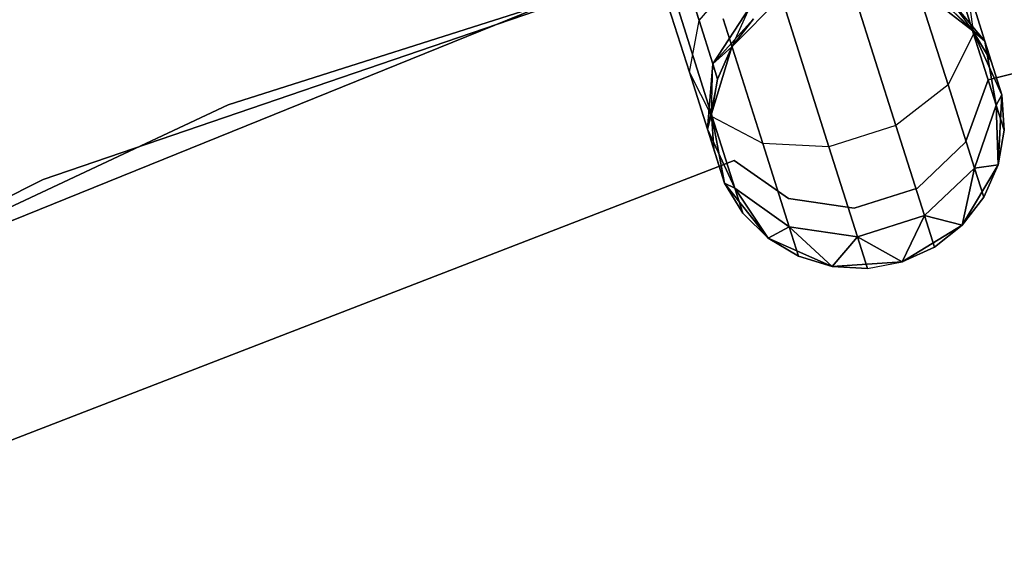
# Model space of a CAD drawing. Extents: x -91 to 91, y -91 to 262.
# Tile 339 of 480: x -24.03 to -17.31, y 54.59 to 58.31. Entities that reach past the tile are written whole.
import ezdxf

# ---------------------------------------------------------------- set-up
doc = ezdxf.new("R2010")
doc.units = 0
doc.header["$LTSCALE"] = 25.4
doc.layers.get('0').update_dxf_attribs({"linetype": 'CONTINUOUS'})

# ---------------------------------------------------------------- blocks, each defined once
blk = doc.blocks.new('ETE0_STL_1')
at = {"color": 0}
for p, q in [((-22.6053, 57.7321, 330.5076), (-14.8764, 60.1888, 330.5076)), ((-14.8764, 60.1888, 321.0076), (-22.6053, 57.7321, 321.0076)), ((-14.8764, 60.1888, 321.0076), (-22.6053, 57.7321, 321.0076)), ((-22.6053, 57.7321, 330.5076), (-14.8764, 60.1888, 330.5076)), ((-16.1935, 59.8479, 159.5), (-23.8667, 57.2222, 159.5)), ((-23.8667, 57.2222, 169), (-16.1935, 59.8479, 169)), ((-23.8667, 57.2222, 169), (-16.1935, 59.8479, 169)), ((-16.1935, 59.8479, 159.5), (-23.8667, 57.2222, 159.5)), ((-17.4214, 57.9022, 164.5076), (-11.9636, 59.2709, 164.5076)), ((-11.9636, 59.2709, 162.5076), (-17.4214, 57.9022, 162.5076)), ((-11.9636, 59.2709, 162.5076), (-17.4214, 57.9022, 162.5076)), ((-17.4214, 57.9022, 164.5076), (-11.9636, 59.2709, 164.5076)), ((-17.5208, 58.2167, 320.3427), (-17.7519, 58.9447, 319.8322)), ((-17.5208, 58.2167, 320.3427), (-17.7519, 58.9447, 319.8322)), ((-17.7519, 58.9447, 170.183), (-17.5208, 58.2167, 169.6726)), ((-17.7519, 58.9447, 170.183), (-17.5208, 58.2167, 169.6726)), ((-19.4357, 58.8222, 327.5076), (-26.9473, 55.7821, 327.5076)), ((-26.9473, 55.7821, 328.5076), (-19.4357, 58.8222, 328.5076)), ((-19.4357, 58.8222, 327.5076), (-26.9473, 55.7821, 327.5076)), ((-26.9473, 55.7821, 328.5076), (-19.4357, 58.8222, 328.5076)), ((-19.3938, 58.3065, 320.9951), (-19.5344, 58.7492, 320.6847)), ((-19.3938, 58.3065, 320.9951), (-19.5344, 58.7492, 320.6847)), ((-19.5344, 58.7492, 169.3306), (-19.3938, 58.3065, 169.0201)), ((-19.5344, 58.7492, 169.3306), (-19.3938, 58.3065, 169.0201)), ((-17.6956, 57.8689, 320.0641), (-17.9655, 58.7188, 319.4683)), ((-17.6956, 57.8689, 320.0641), (-17.9655, 58.7188, 319.4683)), ((-17.9655, 58.7188, 170.5469), (-17.6956, 57.8689, 169.9511)), ((-17.9655, 58.7188, 170.5469), (-17.6956, 57.8689, 169.9511)), ((-19.3938, 58.3065, 320.9951), (-19.1202, 58.6288, 321.2195)), ((-19.3938, 58.3065, 320.9951), (-19.1202, 58.6288, 321.2195)), ((-19.3938, 58.3065, 169.0201), (-19.1202, 58.6288, 168.7957)), ((-19.3938, 58.3065, 169.0201), (-19.1202, 58.6288, 168.7957)), ((-19.4598, 57.9535, 320.6786), (-19.6443, 58.5346, 320.2712)), ((-19.4598, 57.9535, 320.6786), (-19.6443, 58.5346, 320.2712)), ((-19.6443, 58.5346, 169.744), (-19.4598, 57.9535, 169.3366)), ((-19.6443, 58.5346, 169.744), (-19.4598, 57.9535, 169.3366)), ((-18.0519, 57.5907, 319.9068), (-18.3436, 58.5094, 319.2628)), ((-18.0519, 57.5907, 319.9068), (-18.3436, 58.5094, 319.2628)), ((-18.3436, 58.5094, 170.7524), (-18.0519, 57.5907, 170.1084)), ((-18.3436, 58.5094, 170.7524), (-18.0519, 57.5907, 170.1084)), ((-17.5267, 58.2353, 327.5076), (-17.905, 58.5285, 327.5076)), ((-17.905, 58.5285, 163.5076), (-17.5267, 58.2353, 163.5076)), ((-17.5267, 58.2353, 327.5076), (-17.905, 58.5285, 327.5076)), ((-17.905, 58.5285, 163.5076), (-17.5267, 58.2353, 163.5076)), ((-17.4441, 58.166, 321.2884), (-17.731, 58.5087, 321.4596)), ((-17.4441, 58.166, 321.2884), (-17.731, 58.5087, 321.4596)), ((-17.731, 58.5087, 168.5556), (-17.5267, 58.2353, 168.0076)), ((-17.731, 58.5087, 168.5556), (-17.5267, 58.2353, 168.0076)), ((-17.731, 58.5087, 168.5556), (-17.4441, 58.166, 168.7269)), ((-17.731, 58.5087, 168.5556), (-17.4441, 58.166, 168.7269)), ((-17.5674, 58.5543, 320.6786), (-17.5208, 58.2167, 320.3427)), ((-17.4441, 58.166, 321.2884), (-17.5674, 58.5543, 320.6786)), ((-17.4441, 58.166, 321.2884), (-17.5674, 58.5543, 320.6786)), ((-17.5674, 58.5543, 320.6786), (-17.5208, 58.2167, 320.3427)), ((-17.5674, 58.5543, 169.3366), (-17.4441, 58.166, 168.7269)), ((-17.5674, 58.5543, 169.3366), (-17.4441, 58.166, 168.7269)), ((-17.5674, 58.5543, 169.3366), (-17.5208, 58.2167, 169.6726)), ((-17.5674, 58.5543, 169.3366), (-17.5208, 58.2167, 169.6726)), ((-18.8325, 58.4673, 327.5076), (-19.1691, 58.1271, 327.5076)), ((-19.1691, 58.1271, 163.5076), (-18.8325, 58.4673, 163.5076)), ((-18.8325, 58.4673, 327.5076), (-19.1691, 58.1271, 327.5076)), ((-19.1691, 58.1271, 163.5076), (-18.8325, 58.4673, 163.5076)), ((-19.3031, 57.6507, 320.3427), (-19.5343, 58.3788, 319.8322)), ((-19.3031, 57.6507, 320.3427), (-19.5343, 58.3788, 319.8322)), ((-19.5343, 58.3788, 170.183), (-19.3031, 57.6507, 169.6726)), ((-19.5343, 58.3788, 170.183), (-19.3031, 57.6507, 169.6726)), ((-19.2998, 58.0106, 321.4596), (-19.0471, 58.3985, 321.5811)), ((-19.2998, 58.0106, 321.4596), (-19.0471, 58.3985, 321.5811)), ((-19.0471, 58.3985, 168.4341), (-19.2998, 58.0106, 168.5556)), ((-19.0471, 58.3985, 168.4341), (-19.2998, 58.0106, 168.5556)), ((-19.1691, 58.1271, 322.0076), (-19.0471, 58.3985, 321.5811)), ((-19.1691, 58.1271, 322.0076), (-19.0471, 58.3985, 321.5811)), ((-18.5081, 57.4459, 319.9068), (-18.7998, 58.3645, 319.2628)), ((-18.5081, 57.4459, 319.9068), (-18.7998, 58.3645, 319.2628)), ((-18.7998, 58.3645, 170.7524), (-18.5081, 57.4459, 170.1084)), ((-18.7998, 58.3645, 170.7524), (-18.5081, 57.4459, 170.1084)), ((-17.5267, 58.2353, 322.0076), (-17.6981, 58.4049, 322.0076)), ((-17.6981, 58.4049, 322.0076), (-17.5267, 58.2353, 327.5076)), ((-17.6981, 58.4049, 322.0076), (-17.5267, 58.2353, 327.5076)), ((-17.6981, 58.4049, 322.0076), (-17.4441, 58.166, 321.2884)), ((-17.6981, 58.4049, 322.0076), (-17.4441, 58.166, 321.2884)), ((-17.5267, 58.2353, 322.0076), (-17.6981, 58.4049, 322.0076)), ((-17.5267, 58.2353, 168.0076), (-17.6981, 58.4049, 168.0076)), ((-17.6981, 58.4049, 168.0076), (-17.5267, 58.2353, 163.5076)), ((-17.6981, 58.4049, 168.0076), (-17.5267, 58.2353, 163.5076)), ((-17.5267, 58.2353, 168.0076), (-17.6981, 58.4049, 168.0076)), ((-19.4598, 57.9535, 320.6786), (-19.3938, 58.3065, 320.9951)), ((-19.4598, 57.9535, 320.6786), (-19.3938, 58.3065, 320.9951)), ((-19.4598, 57.9535, 169.3366), (-19.3938, 58.3065, 169.0201)), ((-19.4598, 57.9535, 169.3366), (-19.3938, 58.3065, 169.0201)), ((-19.2998, 58.0106, 321.4596), (-19.3938, 58.3065, 320.9951)), ((-19.2998, 58.0106, 321.4596), (-19.3938, 58.3065, 320.9951)), ((-19.3938, 58.3065, 169.0201), (-19.2998, 58.0106, 168.5556)), ((-19.3938, 58.3065, 169.0201), (-19.2998, 58.0106, 168.5556)), ((-19.0214, 58.3176, 168.0076), (-19.2998, 58.0106, 168.5556)), ((-19.0214, 58.3176, 168.0076), (-19.2998, 58.0106, 168.5556)), ((-18.9597, 57.4675, 320.0641), (-19.2295, 58.3174, 319.4683)), ((-18.9597, 57.4675, 320.0641), (-19.2295, 58.3174, 319.4683)), ((-19.2295, 58.3174, 170.5469), (-18.9597, 57.4675, 169.9511)), ((-19.2295, 58.3174, 170.5469), (-18.9597, 57.4675, 169.9511)), ((-19.0214, 58.3176, 322.0076), (-19.1691, 58.1271, 327.5076)), ((-19.0214, 58.3176, 322.0076), (-19.1691, 58.1271, 322.0076)), ((-19.0214, 58.3176, 322.0076), (-19.1691, 58.1271, 327.5076)), ((-19.0214, 58.3176, 322.0076), (-19.1691, 58.1271, 322.0076)), ((-19.0214, 58.3176, 168.0076), (-19.1691, 58.1271, 168.0076)), ((-19.1691, 58.1271, 163.5076), (-19.0214, 58.3176, 168.0076)), ((-19.0214, 58.3176, 168.0076), (-19.1691, 58.1271, 168.0076)), ((-19.1691, 58.1271, 163.5076), (-19.0214, 58.3176, 168.0076)), ((-17.3279, 57.7999, 327.5076), (-17.5267, 58.2353, 327.5076)), ((-17.5267, 58.2353, 163.5076), (-17.3279, 57.7999, 163.5076)), ((-17.4009, 58.0297, 322.0076), (-17.5267, 58.2353, 327.5076)), ((-17.3279, 57.7999, 327.5076), (-17.5267, 58.2353, 327.5076)), ((-17.4009, 58.0297, 322.0076), (-17.5267, 58.2353, 322.0076)), ((-17.5267, 58.2353, 322.0076), (-17.5267, 58.2353, 327.5076)), ((-17.4009, 58.0297, 322.0076), (-17.5267, 58.2353, 327.5076)), ((-17.5267, 58.2353, 322.0076), (-17.5267, 58.2353, 327.5076)), ((-17.5267, 58.2353, 322.0076), (-17.4441, 58.166, 321.2884)), ((-17.4009, 58.0297, 322.0076), (-17.5267, 58.2353, 322.0076)), ((-17.5267, 58.2353, 322.0076), (-17.4441, 58.166, 321.2884)), ((-17.4441, 58.166, 168.7269), (-17.5267, 58.2353, 168.0076)), ((-17.4441, 58.166, 168.7269), (-17.5267, 58.2353, 168.0076)), ((-17.4009, 58.0297, 168.0076), (-17.5267, 58.2353, 168.0076)), ((-17.5267, 58.2353, 163.5076), (-17.4009, 58.0297, 168.0076)), ((-17.5267, 58.2353, 163.5076), (-17.3279, 57.7999, 163.5076)), ((-17.5267, 58.2353, 168.0076), (-17.5267, 58.2353, 163.5076)), ((-17.5267, 58.2353, 168.0076), (-17.5267, 58.2353, 163.5076)), ((-17.4009, 58.0297, 168.0076), (-17.5267, 58.2353, 168.0076)), ((-17.5267, 58.2353, 163.5076), (-17.4009, 58.0297, 168.0076)), ((-17.5208, 58.2167, 320.3427), (-17.6956, 57.8689, 320.0641)), ((-17.5208, 58.2167, 320.3427), (-17.6956, 57.8689, 320.0641)), ((-17.5208, 58.2167, 169.6726), (-17.6956, 57.8689, 169.9511)), ((-17.5208, 58.2167, 169.6726), (-17.6956, 57.8689, 169.9511)), ((-17.3663, 57.7302, 321.1065), (-17.5208, 58.2167, 320.3427)), ((-17.3663, 57.7302, 321.1065), (-17.5208, 58.2167, 320.3427)), ((-17.5208, 58.2167, 169.6726), (-17.3663, 57.7302, 168.9087)), ((-17.5208, 58.2167, 169.6726), (-17.3663, 57.7302, 168.9087)), ((-17.3279, 57.7999, 322.0076), (-17.4441, 58.166, 321.2884)), ((-17.4009, 58.0297, 322.0076), (-17.4441, 58.166, 321.2884)), ((-17.4009, 58.0297, 322.0076), (-17.4441, 58.166, 321.2884)), ((-17.3279, 57.7999, 322.0076), (-17.4441, 58.166, 321.2884)), ((-17.3663, 57.7302, 321.1065), (-17.4441, 58.166, 321.2884)), ((-17.3663, 57.7302, 321.1065), (-17.4441, 58.166, 321.2884)), ((-17.4441, 58.166, 168.7269), (-17.4009, 58.0297, 168.0076)), ((-17.4441, 58.166, 168.7269), (-17.3279, 57.7999, 168.0076)), ((-17.4441, 58.166, 168.7269), (-17.4009, 58.0297, 168.0076)), ((-17.4441, 58.166, 168.7269), (-17.3279, 57.7999, 168.0076)), ((-17.4441, 58.166, 168.7269), (-17.3663, 57.7302, 168.9087)), ((-17.4441, 58.166, 168.7269), (-17.3663, 57.7302, 168.9087)), ((-19.1691, 58.1271, 327.5076), (-19.309, 57.6694, 327.5076)), ((-19.309, 57.6694, 163.5076), (-19.1691, 58.1271, 163.5076)), ((-19.1691, 58.1271, 327.5076), (-19.309, 57.6694, 327.5076)), ((-19.309, 57.6694, 163.5076), (-19.1691, 58.1271, 163.5076)), ((-19.1691, 58.1271, 322.0076), (-19.2998, 58.0106, 321.4596)), ((-19.1691, 58.1271, 322.0076), (-19.2998, 58.0106, 321.4596)), ((-19.1691, 58.1271, 168.0076), (-19.2998, 58.0106, 168.5556)), ((-19.1691, 58.1271, 168.0076), (-19.2998, 58.0106, 168.5556)), ((-19.1691, 58.1271, 322.0076), (-19.2668, 57.9067, 322.0076)), ((-19.2668, 57.9067, 322.0076), (-19.1691, 58.1271, 327.5076)), ((-19.2668, 57.9067, 322.0076), (-19.1691, 58.1271, 327.5076)), ((-19.1691, 58.1271, 322.0076), (-19.2668, 57.9067, 322.0076)), ((-19.1691, 58.1271, 168.0076), (-19.2668, 57.9067, 168.0076)), ((-19.2668, 57.9067, 168.0076), (-19.1691, 58.1271, 163.5076)), ((-19.2668, 57.9067, 168.0076), (-19.1691, 58.1271, 163.5076)), ((-19.1691, 58.1271, 168.0076), (-19.2668, 57.9067, 168.0076)), ((-19.1691, 58.1271, 322.0076), (-19.1691, 58.1271, 327.5076)), ((-19.1691, 58.1271, 322.0076), (-19.1691, 58.1271, 327.5076)), ((-19.1691, 58.1271, 168.0076), (-19.1691, 58.1271, 163.5076)), ((-19.1691, 58.1271, 168.0076), (-19.1691, 58.1271, 163.5076)), ((-17.4009, 58.0297, 322.0076), (-17.3279, 57.7999, 327.5076)), ((-17.4009, 58.0297, 322.0076), (-17.3279, 57.7999, 327.5076)), ((-17.4009, 58.0297, 168.0076), (-17.3279, 57.7999, 163.5076)), ((-17.4009, 58.0297, 168.0076), (-17.3279, 57.7999, 163.5076)), ((-19.3031, 57.6507, 320.3427), (-19.4598, 57.9535, 320.6786)), ((-19.3365, 57.5652, 321.2884), (-19.4598, 57.9535, 320.6786)), ((-19.3031, 57.6507, 320.3427), (-19.4598, 57.9535, 320.6786)), ((-19.3365, 57.5652, 321.2884), (-19.4598, 57.9535, 320.6786)), ((-19.3031, 57.6507, 169.6726), (-19.4598, 57.9535, 169.3366)), ((-19.4598, 57.9535, 169.3366), (-19.3365, 57.5652, 168.7269)), ((-19.4598, 57.9535, 169.3366), (-19.3365, 57.5652, 168.7269)), ((-19.3031, 57.6507, 169.6726), (-19.4598, 57.9535, 169.3366)), ((-19.2998, 58.0106, 321.4596), (-19.3365, 57.5652, 321.2884)), ((-19.2998, 58.0106, 321.4596), (-19.3365, 57.5652, 321.2884)), ((-19.3365, 57.5652, 168.7269), (-19.2998, 58.0106, 168.5556)), ((-19.3365, 57.5652, 168.7269), (-19.2998, 58.0106, 168.5556)), ((-19.309, 57.6694, 322.0076), (-19.2998, 58.0106, 321.4596)), ((-19.309, 57.6694, 322.0076), (-19.2998, 58.0106, 321.4596)), ((-19.2668, 57.9067, 322.0076), (-19.2998, 58.0106, 321.4596)), ((-19.2668, 57.9067, 322.0076), (-19.2998, 58.0106, 321.4596)), ((-19.2998, 58.0106, 168.5556), (-19.2668, 57.9067, 168.0076)), ((-19.2998, 58.0106, 168.5556), (-19.2668, 57.9067, 168.0076)), ((-19.2668, 57.9067, 168.0076), (-19.3365, 57.5652, 168.7269)), ((-19.2668, 57.9067, 168.0076), (-19.3365, 57.5652, 168.7269)), ((-19.2668, 57.9067, 322.0076), (-19.309, 57.6694, 327.5076)), ((-19.2668, 57.9067, 322.0076), (-19.309, 57.6694, 322.0076)), ((-19.2668, 57.9067, 322.0076), (-19.309, 57.6694, 327.5076)), ((-19.2668, 57.9067, 322.0076), (-19.309, 57.6694, 322.0076)), ((-19.2668, 57.9067, 168.0076), (-19.309, 57.6694, 168.0076)), ((-19.309, 57.6694, 163.5076), (-19.2668, 57.9067, 168.0076)), ((-19.2668, 57.9067, 168.0076), (-19.309, 57.6694, 168.0076)), ((-19.309, 57.6694, 163.5076), (-19.2668, 57.9067, 168.0076)), ((-17.5768, 57.4772, 164.5076), (-17.4214, 57.9022, 164.5076)), ((-17.4214, 57.9022, 162.5076), (-17.5768, 57.4772, 162.5076)), ((-17.4214, 57.9022, 162.5076), (-17.5768, 57.4772, 162.5076)), ((-17.5768, 57.4772, 164.5076), (-17.4214, 57.9022, 164.5076)), ((-17.4214, 57.9022, 164.5076), (-17.4214, 57.9022, 162.5076)), ((-17.4214, 57.9022, 164.5076), (-17.4214, 57.9022, 162.5076)), ((-17.6956, 57.8689, 320.0641), (-18.0519, 57.5907, 319.9068)), ((-17.6956, 57.8689, 320.0641), (-18.0519, 57.5907, 319.9068)), ((-17.6956, 57.8689, 169.9511), (-18.0519, 57.5907, 170.1084)), ((-17.6956, 57.8689, 169.9511), (-18.0519, 57.5907, 170.1084)), ((-17.5153, 57.301, 320.9558), (-17.6956, 57.8689, 320.0641)), ((-17.5153, 57.301, 320.9558), (-17.6956, 57.8689, 320.0641)), ((-17.6956, 57.8689, 169.9511), (-17.5153, 57.301, 169.0594)), ((-17.6956, 57.8689, 169.9511), (-17.5153, 57.301, 169.0594)), ((-17.3279, 57.7999, 322.0076), (-17.3663, 57.7302, 321.1065)), ((-17.3279, 57.7999, 322.0076), (-17.3663, 57.7302, 321.1065)), ((-17.3663, 57.7302, 168.9087), (-17.3279, 57.7999, 168.0076)), ((-17.3663, 57.7302, 168.9087), (-17.3279, 57.7999, 168.0076)), ((-17.3542, 57.322, 327.5076), (-17.3279, 57.7999, 327.5076)), ((-17.3279, 57.7999, 163.5076), (-17.3542, 57.322, 163.5076)), ((-17.3542, 57.322, 327.5076), (-17.3279, 57.7999, 327.5076)), ((-17.3279, 57.7999, 163.5076), (-17.3542, 57.322, 163.5076)), ((-17.312, 57.5594, 322.0076), (-17.3279, 57.7999, 327.5076)), ((-17.312, 57.5594, 322.0076), (-17.3279, 57.7999, 322.0076)), ((-17.3279, 57.7999, 322.0076), (-17.3279, 57.7999, 327.5076)), ((-17.312, 57.5594, 322.0076), (-17.3279, 57.7999, 327.5076)), ((-17.3279, 57.7999, 322.0076), (-17.3279, 57.7999, 327.5076)), ((-17.312, 57.5594, 322.0076), (-17.3279, 57.7999, 322.0076)), ((-17.3279, 57.7999, 168.0076), (-17.3279, 57.7999, 163.5076)), ((-17.312, 57.5594, 168.0076), (-17.3279, 57.7999, 168.0076)), ((-17.3279, 57.7999, 163.5076), (-17.312, 57.5594, 168.0076)), ((-17.3279, 57.7999, 168.0076), (-17.3279, 57.7999, 163.5076)), ((-17.312, 57.5594, 168.0076), (-17.3279, 57.7999, 168.0076)), ((-17.3279, 57.7999, 163.5076), (-17.312, 57.5594, 168.0076)), ((-29.9475, 54.2876, 330.5076), (-22.6053, 57.7321, 330.5076)), ((-22.6053, 57.7321, 321.0076), (-29.9475, 54.2876, 321.0076)), ((-22.6053, 57.7321, 321.0076), (-29.9475, 54.2876, 321.0076)), ((-29.9475, 54.2876, 330.5076), (-22.6053, 57.7321, 330.5076)), ((-22.6053, 57.7321, 321.0076), (-22.6053, 57.7321, 330.5076)), ((-22.6053, 57.7321, 321.0076), (-22.6053, 57.7321, 330.5076)), ((-17.5153, 57.301, 320.9558), (-17.3663, 57.7302, 321.1065)), ((-17.5153, 57.301, 320.9558), (-17.3663, 57.7302, 321.1065)), ((-17.3663, 57.7302, 168.9087), (-17.5153, 57.301, 169.0594)), ((-17.3663, 57.7302, 168.9087), (-17.5153, 57.301, 169.0594)), ((-17.312, 57.5594, 322.0076), (-17.3663, 57.7302, 321.1065)), ((-17.312, 57.5594, 322.0076), (-17.3663, 57.7302, 321.1065)), ((-17.3542, 57.322, 322.0076), (-17.3663, 57.7302, 321.1065)), ((-17.3542, 57.322, 322.0076), (-17.3663, 57.7302, 321.1065)), ((-17.3663, 57.7302, 168.9087), (-17.312, 57.5594, 168.0076)), ((-17.3663, 57.7302, 168.9087), (-17.312, 57.5594, 168.0076)), ((-17.3663, 57.7302, 168.9087), (-17.3542, 57.322, 168.0076)), ((-17.3663, 57.7302, 168.9087), (-17.3542, 57.322, 168.0076)), ((-19.309, 57.6694, 322.0076), (-19.3365, 57.5652, 321.2884)), ((-19.309, 57.6694, 322.0076), (-19.3365, 57.5652, 321.2884)), ((-19.309, 57.6694, 168.0076), (-19.3365, 57.5652, 168.7269)), ((-19.309, 57.6694, 168.0076), (-19.3365, 57.5652, 168.7269)), ((-19.309, 57.6694, 327.5076), (-19.2202, 57.199, 327.5076)), ((-19.2202, 57.199, 163.5076), (-19.309, 57.6694, 163.5076)), ((-19.309, 57.6694, 322.0076), (-19.309, 57.6694, 327.5076)), ((-19.309, 57.6694, 322.0076), (-19.309, 57.6694, 327.5076)), ((-19.309, 57.6694, 322.0076), (-19.2932, 57.4288, 322.0076)), ((-19.2932, 57.4288, 322.0076), (-19.309, 57.6694, 327.5076)), ((-19.2932, 57.4288, 322.0076), (-19.309, 57.6694, 327.5076)), ((-19.309, 57.6694, 327.5076), (-19.2202, 57.199, 327.5076)), ((-19.309, 57.6694, 322.0076), (-19.2932, 57.4288, 322.0076)), ((-19.309, 57.6694, 168.0076), (-19.2932, 57.4288, 168.0076)), ((-19.2932, 57.4288, 168.0076), (-19.309, 57.6694, 163.5076)), ((-19.2202, 57.199, 163.5076), (-19.309, 57.6694, 163.5076)), ((-19.2932, 57.4288, 168.0076), (-19.309, 57.6694, 163.5076)), ((-19.309, 57.6694, 168.0076), (-19.2932, 57.4288, 168.0076)), ((-19.309, 57.6694, 168.0076), (-19.309, 57.6694, 163.5076)), ((-19.309, 57.6694, 168.0076), (-19.309, 57.6694, 163.5076)), ((-18.9597, 57.4675, 320.0641), (-19.3031, 57.6507, 320.3427)), ((-19.1486, 57.1642, 321.1065), (-19.3031, 57.6507, 320.3427)), ((-18.9597, 57.4675, 320.0641), (-19.3031, 57.6507, 320.3427)), ((-19.1486, 57.1642, 321.1065), (-19.3031, 57.6507, 320.3427)), ((-18.9597, 57.4675, 169.9511), (-19.3031, 57.6507, 169.6726)), ((-19.3031, 57.6507, 169.6726), (-19.1486, 57.1642, 168.9087)), ((-19.3031, 57.6507, 169.6726), (-19.1486, 57.1642, 168.9087)), ((-18.9597, 57.4675, 169.9511), (-19.3031, 57.6507, 169.6726)), ((-19.2932, 57.4288, 322.0076), (-19.3365, 57.5652, 321.2884)), ((-19.2202, 57.199, 322.0076), (-19.3365, 57.5652, 321.2884)), ((-19.2202, 57.199, 322.0076), (-19.3365, 57.5652, 321.2884)), ((-19.3365, 57.5652, 321.2884), (-19.1486, 57.1642, 321.1065)), ((-19.2932, 57.4288, 322.0076), (-19.3365, 57.5652, 321.2884)), ((-19.3365, 57.5652, 321.2884), (-19.1486, 57.1642, 321.1065)), ((-19.1486, 57.1642, 168.9087), (-19.3365, 57.5652, 168.7269)), ((-19.3365, 57.5652, 168.7269), (-19.2202, 57.199, 168.0076)), ((-19.3365, 57.5652, 168.7269), (-19.2932, 57.4288, 168.0076)), ((-19.3365, 57.5652, 168.7269), (-19.2202, 57.199, 168.0076)), ((-19.3365, 57.5652, 168.7269), (-19.2932, 57.4288, 168.0076)), ((-19.1486, 57.1642, 168.9087), (-19.3365, 57.5652, 168.7269)), ((-18.0519, 57.5907, 319.9068), (-18.5081, 57.4459, 319.9068)), ((-18.0519, 57.5907, 319.9068), (-18.5081, 57.4459, 319.9068)), ((-18.0519, 57.5907, 170.1084), (-18.5081, 57.4459, 170.1084)), ((-18.0519, 57.5907, 170.1084), (-18.5081, 57.4459, 170.1084)), ((-17.857, 56.9769, 320.8707), (-18.0519, 57.5907, 319.9068)), ((-17.857, 56.9769, 320.8707), (-18.0519, 57.5907, 319.9068)), ((-18.0519, 57.5907, 170.1084), (-17.857, 56.9769, 169.1445)), ((-18.0519, 57.5907, 170.1084), (-17.857, 56.9769, 169.1445)), ((-17.3542, 57.322, 322.0076), (-17.312, 57.5594, 322.0076)), ((-17.312, 57.5594, 322.0076), (-17.3542, 57.322, 327.5076)), ((-17.312, 57.5594, 322.0076), (-17.3542, 57.322, 327.5076)), ((-17.3542, 57.322, 322.0076), (-17.312, 57.5594, 322.0076)), ((-17.3542, 57.322, 168.0076), (-17.312, 57.5594, 168.0076)), ((-17.312, 57.5594, 168.0076), (-17.3542, 57.322, 163.5076)), ((-17.312, 57.5594, 168.0076), (-17.3542, 57.322, 163.5076)), ((-17.3542, 57.322, 168.0076), (-17.312, 57.5594, 168.0076)), ((-19.2932, 57.4288, 322.0076), (-19.2202, 57.199, 327.5076)), ((-19.2932, 57.4288, 322.0076), (-19.2202, 57.199, 327.5076)), ((-19.2202, 57.199, 163.5076), (-19.2932, 57.4288, 168.0076)), ((-19.2202, 57.199, 163.5076), (-19.2932, 57.4288, 168.0076)), ((-18.5081, 57.4459, 319.9068), (-18.9597, 57.4675, 320.0641)), ((-18.7793, 56.8997, 320.9558), (-18.9597, 57.4675, 320.0641)), ((-18.5081, 57.4459, 319.9068), (-18.9597, 57.4675, 320.0641)), ((-18.7793, 56.8997, 320.9558), (-18.9597, 57.4675, 320.0641)), ((-18.5081, 57.4459, 170.1084), (-18.9597, 57.4675, 169.9511)), ((-18.9597, 57.4675, 169.9511), (-18.7793, 56.8997, 169.0594)), ((-18.9597, 57.4675, 169.9511), (-18.7793, 56.8997, 169.0594)), ((-18.5081, 57.4459, 170.1084), (-18.9597, 57.4675, 169.9511)), ((-18.3132, 56.8321, 320.8707), (-18.5081, 57.4459, 319.9068)), ((-18.3132, 56.8321, 320.8707), (-18.5081, 57.4459, 319.9068)), ((-18.5081, 57.4459, 170.1084), (-18.3132, 56.8321, 169.1445)), ((-18.5081, 57.4459, 170.1084), (-18.3132, 56.8321, 169.1445)), ((-17.9036, 57.1641, 164.5076), (-17.5768, 57.4772, 164.5076)), ((-17.5768, 57.4772, 162.5076), (-17.9036, 57.1641, 162.5076)), ((-17.5768, 57.4772, 162.5076), (-17.9036, 57.1641, 162.5076)), ((-17.9036, 57.1641, 164.5076), (-17.5768, 57.4772, 164.5076)), ((-17.5768, 57.4772, 164.5076), (-17.5768, 57.4772, 162.5076)), ((-17.5768, 57.4772, 164.5076), (-17.5768, 57.4772, 162.5076)), ((-24.4033, 55.3232, 164.5076), (-19.1545, 57.3522, 164.5076)), ((-19.1545, 57.3522, 162.5076), (-24.4033, 55.3232, 162.5076)), ((-19.1545, 57.3522, 162.5076), (-24.4033, 55.3232, 162.5076)), ((-24.4033, 55.3232, 164.5076), (-19.1545, 57.3522, 164.5076)), ((-19.1545, 57.3522, 164.5076), (-19.1545, 57.3522, 162.5076)), ((-19.1545, 57.3522, 164.5076), (-19.1545, 57.3522, 162.5076)), ((-19.1545, 57.3522, 164.5076), (-18.7825, 57.0945, 164.5076)), ((-18.7825, 57.0945, 162.5076), (-19.1545, 57.3522, 162.5076)), ((-18.7825, 57.0945, 162.5076), (-19.1545, 57.3522, 162.5076)), ((-19.1545, 57.3522, 164.5076), (-18.7825, 57.0945, 164.5076)), ((-17.857, 56.9769, 320.8707), (-17.5153, 57.301, 320.9558)), ((-17.857, 56.9769, 320.8707), (-17.5153, 57.301, 320.9558)), ((-17.5153, 57.301, 169.0594), (-17.857, 56.9769, 169.1445)), ((-17.5153, 57.301, 169.0594), (-17.857, 56.9769, 169.1445)), ((-17.5996, 56.9111, 327.5076), (-17.3542, 57.322, 327.5076)), ((-17.3542, 57.322, 163.5076), (-17.5996, 56.9111, 163.5076)), ((-17.5996, 56.9111, 327.5076), (-17.3542, 57.322, 327.5076)), ((-17.3542, 57.322, 163.5076), (-17.5996, 56.9111, 163.5076)), ((-17.5996, 56.9111, 322.0076), (-17.5153, 57.301, 320.9558)), ((-17.5996, 56.9111, 322.0076), (-17.5153, 57.301, 320.9558)), ((-17.5153, 57.301, 169.0594), (-17.5996, 56.9111, 168.0076)), ((-17.5153, 57.301, 169.0594), (-17.5996, 56.9111, 168.0076)), ((-17.3542, 57.322, 322.0076), (-17.5153, 57.301, 320.9558)), ((-17.3542, 57.322, 322.0076), (-17.5153, 57.301, 320.9558)), ((-17.5153, 57.301, 169.0594), (-17.3542, 57.322, 168.0076)), ((-17.5153, 57.301, 169.0594), (-17.3542, 57.322, 168.0076)), ((-17.452, 57.1016, 322.0076), (-17.5153, 57.301, 320.9558)), ((-17.452, 57.1016, 322.0076), (-17.5153, 57.301, 320.9558)), ((-17.5153, 57.301, 169.0594), (-17.452, 57.1016, 168.0076)), ((-17.5153, 57.301, 169.0594), (-17.452, 57.1016, 168.0076)), ((-17.452, 57.1016, 322.0076), (-17.3542, 57.322, 327.5076)), ((-17.452, 57.1016, 322.0076), (-17.3542, 57.322, 322.0076)), ((-17.452, 57.1016, 322.0076), (-17.3542, 57.322, 327.5076)), ((-17.452, 57.1016, 322.0076), (-17.3542, 57.322, 322.0076)), ((-17.452, 57.1016, 168.0076), (-17.3542, 57.322, 168.0076)), ((-17.3542, 57.322, 163.5076), (-17.452, 57.1016, 168.0076)), ((-17.452, 57.1016, 168.0076), (-17.3542, 57.322, 168.0076)), ((-17.3542, 57.322, 163.5076), (-17.452, 57.1016, 168.0076)), ((-17.3542, 57.322, 322.0076), (-17.3542, 57.322, 327.5076)), ((-17.3542, 57.322, 322.0076), (-17.3542, 57.322, 327.5076)), ((-17.3542, 57.322, 168.0076), (-17.3542, 57.322, 163.5076)), ((-17.3542, 57.322, 168.0076), (-17.3542, 57.322, 163.5076)), ((-23.8667, 57.2222, 159.5), (-31.1315, 53.6174, 159.5)), ((-31.1315, 53.6174, 169), (-23.8667, 57.2222, 169)), ((-31.1315, 53.6174, 169), (-23.8667, 57.2222, 169)), ((-23.8667, 57.2222, 159.5), (-31.1315, 53.6174, 159.5)), ((-23.8667, 57.2222, 169), (-23.8667, 57.2222, 159.5)), ((-23.8667, 57.2222, 169), (-23.8667, 57.2222, 159.5)), ((-19.2202, 57.199, 327.5076), (-18.923, 56.8239, 327.5076)), ((-18.923, 56.8239, 163.5076), (-19.2202, 57.199, 163.5076)), ((-19.2202, 57.199, 322.0076), (-19.2202, 57.199, 327.5076)), ((-19.2202, 57.199, 322.0076), (-19.2202, 57.199, 327.5076)), ((-19.2202, 57.199, 322.0076), (-19.0944, 56.9934, 322.0076)), ((-19.0944, 56.9934, 322.0076), (-19.2202, 57.199, 327.5076)), ((-19.0944, 56.9934, 322.0076), (-19.2202, 57.199, 327.5076)), ((-19.2202, 57.199, 327.5076), (-18.923, 56.8239, 327.5076)), ((-19.2202, 57.199, 322.0076), (-19.0944, 56.9934, 322.0076)), ((-19.2202, 57.199, 322.0076), (-19.1486, 57.1642, 321.1065)), ((-19.2202, 57.199, 322.0076), (-19.1486, 57.1642, 321.1065)), ((-19.1486, 57.1642, 168.9087), (-19.2202, 57.199, 168.0076)), ((-19.2202, 57.199, 168.0076), (-19.0944, 56.9934, 168.0076)), ((-19.1486, 57.1642, 168.9087), (-19.2202, 57.199, 168.0076)), ((-19.2202, 57.199, 168.0076), (-19.2202, 57.199, 163.5076)), ((-19.0944, 56.9934, 168.0076), (-19.2202, 57.199, 163.5076)), ((-18.923, 56.8239, 163.5076), (-19.2202, 57.199, 163.5076)), ((-19.0944, 56.9934, 168.0076), (-19.2202, 57.199, 163.5076)), ((-19.2202, 57.199, 168.0076), (-19.0944, 56.9934, 168.0076)), ((-19.2202, 57.199, 168.0076), (-19.2202, 57.199, 163.5076)), ((-18.923, 56.8239, 322.0076), (-19.1486, 57.1642, 321.1065)), ((-19.1486, 57.1642, 321.1065), (-18.7793, 56.8997, 320.9558)), ((-19.0944, 56.9934, 322.0076), (-19.1486, 57.1642, 321.1065)), ((-18.923, 56.8239, 322.0076), (-19.1486, 57.1642, 321.1065)), ((-19.0944, 56.9934, 322.0076), (-19.1486, 57.1642, 321.1065)), ((-19.1486, 57.1642, 321.1065), (-18.7793, 56.8997, 320.9558)), ((-18.7793, 56.8997, 169.0594), (-19.1486, 57.1642, 168.9087)), ((-19.1486, 57.1642, 168.9087), (-18.923, 56.8239, 168.0076)), ((-19.1486, 57.1642, 168.9087), (-18.923, 56.8239, 168.0076)), ((-19.1486, 57.1642, 168.9087), (-19.0944, 56.9934, 168.0076)), ((-19.1486, 57.1642, 168.9087), (-19.0944, 56.9934, 168.0076)), ((-18.7793, 56.8997, 169.0594), (-19.1486, 57.1642, 168.9087)), ((-18.335, 57.0273, 164.5076), (-17.9036, 57.1641, 164.5076)), ((-17.9036, 57.1641, 162.5076), (-18.335, 57.0273, 162.5076)), ((-17.9036, 57.1641, 162.5076), (-18.335, 57.0273, 162.5076)), ((-18.335, 57.0273, 164.5076), (-17.9036, 57.1641, 164.5076)), ((-17.9036, 57.1641, 164.5076), (-17.9036, 57.1641, 162.5076)), ((-17.9036, 57.1641, 164.5076), (-17.9036, 57.1641, 162.5076)), ((-18.7825, 57.0945, 164.5076), (-18.7825, 57.0945, 162.5076)), ((-18.7825, 57.0945, 164.5076), (-18.7825, 57.0945, 162.5076)), ((-18.7825, 57.0945, 164.5076), (-18.335, 57.0273, 164.5076)), ((-18.335, 57.0273, 162.5076), (-18.7825, 57.0945, 162.5076)), ((-18.335, 57.0273, 162.5076), (-18.7825, 57.0945, 162.5076)), ((-18.7825, 57.0945, 164.5076), (-18.335, 57.0273, 164.5076)), ((-17.5996, 56.9111, 322.0076), (-17.452, 57.1016, 322.0076)), ((-17.452, 57.1016, 322.0076), (-17.5996, 56.9111, 327.5076)), ((-17.452, 57.1016, 322.0076), (-17.5996, 56.9111, 327.5076)), ((-17.5996, 56.9111, 322.0076), (-17.452, 57.1016, 322.0076)), ((-17.5996, 56.9111, 168.0076), (-17.452, 57.1016, 168.0076)), ((-17.452, 57.1016, 168.0076), (-17.5996, 56.9111, 163.5076)), ((-17.452, 57.1016, 168.0076), (-17.5996, 56.9111, 163.5076)), ((-17.5996, 56.9111, 168.0076), (-17.452, 57.1016, 168.0076)), ((-18.335, 57.0273, 164.5076), (-18.335, 57.0273, 162.5076)), ((-18.335, 57.0273, 164.5076), (-18.335, 57.0273, 162.5076)), ((-19.0944, 56.9934, 322.0076), (-18.923, 56.8239, 327.5076)), ((-19.0944, 56.9934, 322.0076), (-18.923, 56.8239, 322.0076)), ((-19.0944, 56.9934, 322.0076), (-18.923, 56.8239, 327.5076)), ((-19.0944, 56.9934, 322.0076), (-18.923, 56.8239, 322.0076)), ((-19.0944, 56.9934, 168.0076), (-18.923, 56.8239, 168.0076)), ((-18.923, 56.8239, 163.5076), (-19.0944, 56.9934, 168.0076)), ((-19.0944, 56.9934, 168.0076), (-18.923, 56.8239, 168.0076)), ((-18.923, 56.8239, 163.5076), (-19.0944, 56.9934, 168.0076)), ((-18.3132, 56.8321, 320.8707), (-17.857, 56.9769, 320.8707)), ((-18.3132, 56.8321, 320.8707), (-17.857, 56.9769, 320.8707)), ((-17.857, 56.9769, 169.1445), (-18.3132, 56.8321, 169.1445)), ((-17.857, 56.9769, 169.1445), (-18.3132, 56.8321, 169.1445)), ((-18.0079, 56.6613, 322.0076), (-17.857, 56.9769, 320.8707)), ((-18.0079, 56.6613, 322.0076), (-17.857, 56.9769, 320.8707)), ((-17.857, 56.9769, 169.1445), (-18.0079, 56.6613, 168.0076)), ((-17.857, 56.9769, 169.1445), (-18.0079, 56.6613, 168.0076)), ((-17.5996, 56.9111, 322.0076), (-17.857, 56.9769, 320.8707)), ((-17.7886, 56.7614, 322.0076), (-17.857, 56.9769, 320.8707)), ((-17.5996, 56.9111, 322.0076), (-17.857, 56.9769, 320.8707)), ((-17.7886, 56.7614, 322.0076), (-17.857, 56.9769, 320.8707)), ((-17.857, 56.9769, 169.1445), (-17.5996, 56.9111, 168.0076)), ((-17.857, 56.9769, 169.1445), (-17.5996, 56.9111, 168.0076)), ((-17.857, 56.9769, 169.1445), (-17.7886, 56.7614, 168.0076)), ((-17.857, 56.9769, 169.1445), (-17.7886, 56.7614, 168.0076)), ((-18.923, 56.8239, 322.0076), (-18.7793, 56.8997, 320.9558)), ((-18.923, 56.8239, 322.0076), (-18.7793, 56.8997, 320.9558)), ((-18.7793, 56.8997, 169.0594), (-18.923, 56.8239, 168.0076)), ((-18.7793, 56.8997, 169.0594), (-18.923, 56.8239, 168.0076)), ((-18.4855, 56.6298, 322.0076), (-18.7793, 56.8997, 320.9558)), ((-18.7793, 56.8997, 320.9558), (-18.3132, 56.8321, 320.8707)), ((-18.716, 56.7003, 322.0076), (-18.7793, 56.8997, 320.9558)), ((-18.4855, 56.6298, 322.0076), (-18.7793, 56.8997, 320.9558)), ((-18.716, 56.7003, 322.0076), (-18.7793, 56.8997, 320.9558)), ((-18.7793, 56.8997, 320.9558), (-18.3132, 56.8321, 320.8707)), ((-18.3132, 56.8321, 169.1445), (-18.7793, 56.8997, 169.0594)), ((-18.7793, 56.8997, 169.0594), (-18.4855, 56.6298, 168.0076)), ((-18.7793, 56.8997, 169.0594), (-18.4855, 56.6298, 168.0076)), ((-18.7793, 56.8997, 169.0594), (-18.716, 56.7003, 168.0076)), ((-18.7793, 56.8997, 169.0594), (-18.716, 56.7003, 168.0076)), ((-18.3132, 56.8321, 169.1445), (-18.7793, 56.8997, 169.0594)), ((-18.0079, 56.6613, 327.5076), (-17.5996, 56.9111, 327.5076)), ((-17.5996, 56.9111, 163.5076), (-18.0079, 56.6613, 163.5076)), ((-18.0079, 56.6613, 327.5076), (-17.5996, 56.9111, 327.5076)), ((-17.5996, 56.9111, 163.5076), (-18.0079, 56.6613, 163.5076)), ((-17.7886, 56.7614, 322.0076), (-17.5996, 56.9111, 327.5076)), ((-17.7886, 56.7614, 322.0076), (-17.5996, 56.9111, 322.0076)), ((-17.7886, 56.7614, 322.0076), (-17.5996, 56.9111, 327.5076)), ((-17.7886, 56.7614, 322.0076), (-17.5996, 56.9111, 322.0076)), ((-17.7886, 56.7614, 168.0076), (-17.5996, 56.9111, 168.0076)), ((-17.5996, 56.9111, 163.5076), (-17.7886, 56.7614, 168.0076)), ((-17.7886, 56.7614, 168.0076), (-17.5996, 56.9111, 168.0076)), ((-17.5996, 56.9111, 163.5076), (-17.7886, 56.7614, 168.0076)), ((-17.5996, 56.9111, 322.0076), (-17.5996, 56.9111, 327.5076)), ((-17.5996, 56.9111, 322.0076), (-17.5996, 56.9111, 327.5076)), ((-17.5996, 56.9111, 168.0076), (-17.5996, 56.9111, 163.5076)), ((-17.5996, 56.9111, 168.0076), (-17.5996, 56.9111, 163.5076)), ((-18.923, 56.8239, 327.5076), (-18.4855, 56.6298, 327.5076)), ((-18.4855, 56.6298, 163.5076), (-18.923, 56.8239, 163.5076)), ((-18.923, 56.8239, 322.0076), (-18.923, 56.8239, 327.5076)), ((-18.923, 56.8239, 322.0076), (-18.923, 56.8239, 327.5076)), ((-18.923, 56.8239, 322.0076), (-18.716, 56.7003, 322.0076)), ((-18.716, 56.7003, 322.0076), (-18.923, 56.8239, 327.5076)), ((-18.716, 56.7003, 322.0076), (-18.923, 56.8239, 327.5076)), ((-18.923, 56.8239, 327.5076), (-18.4855, 56.6298, 327.5076)), ((-18.923, 56.8239, 322.0076), (-18.716, 56.7003, 322.0076)), ((-18.923, 56.8239, 168.0076), (-18.716, 56.7003, 168.0076)), ((-18.716, 56.7003, 168.0076), (-18.923, 56.8239, 163.5076)), ((-18.4855, 56.6298, 163.5076), (-18.923, 56.8239, 163.5076)), ((-18.716, 56.7003, 168.0076), (-18.923, 56.8239, 163.5076)), ((-18.923, 56.8239, 168.0076), (-18.716, 56.7003, 168.0076)), ((-18.923, 56.8239, 168.0076), (-18.923, 56.8239, 163.5076)), ((-18.923, 56.8239, 168.0076), (-18.923, 56.8239, 163.5076)), ((-18.4855, 56.6298, 322.0076), (-18.3132, 56.8321, 320.8707)), ((-18.4855, 56.6298, 322.0076), (-18.3132, 56.8321, 320.8707)), ((-18.3132, 56.8321, 169.1445), (-18.4855, 56.6298, 168.0076)), ((-18.3132, 56.8321, 169.1445), (-18.4855, 56.6298, 168.0076)), ((-18.0079, 56.6613, 322.0076), (-18.3132, 56.8321, 320.8707)), ((-18.2448, 56.6165, 322.0076), (-18.3132, 56.8321, 320.8707)), ((-18.0079, 56.6613, 322.0076), (-18.3132, 56.8321, 320.8707)), ((-18.2448, 56.6165, 322.0076), (-18.3132, 56.8321, 320.8707)), ((-18.3132, 56.8321, 169.1445), (-18.0079, 56.6613, 168.0076)), ((-18.3132, 56.8321, 169.1445), (-18.0079, 56.6613, 168.0076)), ((-18.3132, 56.8321, 169.1445), (-18.2448, 56.6165, 168.0076)), ((-18.3132, 56.8321, 169.1445), (-18.2448, 56.6165, 168.0076)), ((-18.0079, 56.6613, 327.5076), (-17.7886, 56.7614, 322.0076)), ((-18.0079, 56.6613, 322.0076), (-17.7886, 56.7614, 322.0076)), ((-18.0079, 56.6613, 327.5076), (-17.7886, 56.7614, 322.0076)), ((-18.0079, 56.6613, 322.0076), (-17.7886, 56.7614, 322.0076)), ((-18.0079, 56.6613, 168.0076), (-17.7886, 56.7614, 168.0076)), ((-17.7886, 56.7614, 168.0076), (-18.0079, 56.6613, 163.5076)), ((-18.0079, 56.6613, 168.0076), (-17.7886, 56.7614, 168.0076)), ((-17.7886, 56.7614, 168.0076), (-18.0079, 56.6613, 163.5076)), ((-18.716, 56.7003, 322.0076), (-18.4855, 56.6298, 327.5076)), ((-18.716, 56.7003, 322.0076), (-18.4855, 56.6298, 322.0076)), ((-18.716, 56.7003, 322.0076), (-18.4855, 56.6298, 327.5076)), ((-18.716, 56.7003, 322.0076), (-18.4855, 56.6298, 322.0076)), ((-18.716, 56.7003, 168.0076), (-18.4855, 56.6298, 168.0076)), ((-18.4855, 56.6298, 163.5076), (-18.716, 56.7003, 168.0076)), ((-18.716, 56.7003, 168.0076), (-18.4855, 56.6298, 168.0076)), ((-18.4855, 56.6298, 163.5076), (-18.716, 56.7003, 168.0076)), ((-18.4855, 56.6298, 327.5076), (-18.0079, 56.6613, 327.5076)), ((-18.0079, 56.6613, 163.5076), (-18.4855, 56.6298, 163.5076)), ((-18.4855, 56.6298, 327.5076), (-18.0079, 56.6613, 327.5076)), ((-18.0079, 56.6613, 163.5076), (-18.4855, 56.6298, 163.5076)), ((-18.4855, 56.6298, 322.0076), (-18.4855, 56.6298, 327.5076)), ((-18.4855, 56.6298, 322.0076), (-18.4855, 56.6298, 327.5076)), ((-18.4855, 56.6298, 322.0076), (-18.2448, 56.6165, 322.0076)), ((-18.2448, 56.6165, 322.0076), (-18.4855, 56.6298, 327.5076)), ((-18.2448, 56.6165, 322.0076), (-18.4855, 56.6298, 327.5076)), ((-18.4855, 56.6298, 322.0076), (-18.2448, 56.6165, 322.0076)), ((-18.4855, 56.6298, 168.0076), (-18.2448, 56.6165, 168.0076)), ((-18.2448, 56.6165, 168.0076), (-18.4855, 56.6298, 163.5076)), ((-18.2448, 56.6165, 168.0076), (-18.4855, 56.6298, 163.5076)), ((-18.4855, 56.6298, 168.0076), (-18.2448, 56.6165, 168.0076)), ((-18.4855, 56.6298, 168.0076), (-18.4855, 56.6298, 163.5076)), ((-18.4855, 56.6298, 168.0076), (-18.4855, 56.6298, 163.5076)), ((-18.2448, 56.6165, 322.0076), (-18.0079, 56.6613, 327.5076)), ((-18.2448, 56.6165, 322.0076), (-18.0079, 56.6613, 327.5076)), ((-18.2448, 56.6165, 322.0076), (-18.0079, 56.6613, 322.0076)), ((-18.2448, 56.6165, 322.0076), (-18.0079, 56.6613, 322.0076)), ((-18.2448, 56.6165, 168.0076), (-18.0079, 56.6613, 168.0076)), ((-18.2448, 56.6165, 168.0076), (-18.0079, 56.6613, 168.0076)), ((-18.2448, 56.6165, 168.0076), (-18.0079, 56.6613, 163.5076)), ((-18.2448, 56.6165, 168.0076), (-18.0079, 56.6613, 163.5076)), ((-18.0079, 56.6613, 322.0076), (-18.0079, 56.6613, 327.5076)), ((-18.0079, 56.6613, 322.0076), (-18.0079, 56.6613, 327.5076)), ((-18.0079, 56.6613, 168.0076), (-18.0079, 56.6613, 163.5076)), ((-18.0079, 56.6613, 168.0076), (-18.0079, 56.6613, 163.5076))]:
    blk.add_line(p, q, dxfattribs=at)

msp = doc.modelspace()

# ---------------------------------------------------------------- block references
at = {"color": 253}
msp.add_blockref('ETE0_STL_1', (0, 0), dxfattribs=at)

doc.saveas('drawing.dxf')
